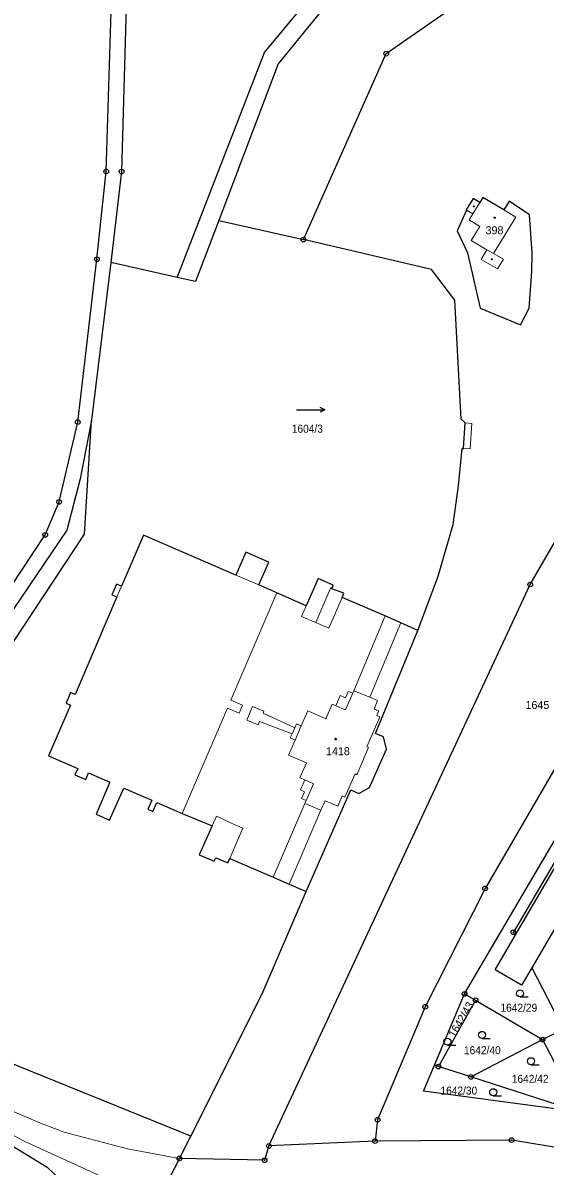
# Model space of a CAD drawing. Extents: x -679733 to -673243, y -1075091 to -1066557.
# Drawn here: x -677482.3 to -677371.3, y -1071921.6 to -1071678.8 of the extents above; entities that cross this region are included whole.
import ezdxf
from ezdxf.enums import TextEntityAlignment as Align

# ---------------------------------------------------------------- set-up
doc = ezdxf.new("R2010")
doc.units = 0
doc.header["$LTSCALE"] = 0.68
for name, color, linetype, lineweight in [('1', 7, 'Continuous', 25), ('3', 7, 'Continuous', 25), ('4', 7, 'Continuous', 13), ('5', 7, 'Continuous', 25), ('8', 7, 'Continuous', 25)]:
    doc.layers.add(name, color=color, linetype=linetype, lineweight=lineweight)
doc.layers.add('2', color=7, linetype='Continuous')

msp = doc.modelspace()

# ---------------------------------------------------------------- linework, layer by layer
at = {"layer": '1'}
for p, q in [((-677440.64, -1071720.72), (-677422.65, -1071724.8)), ((-677386.06, -1071886.41), (-677393.95, -1071900.49)), ((-677387.02, -1071902.69), (-677371.79, -1071894.77)), ((-677371.79, -1071894.77), (-677363.82, -1071910.18)), ((-677449.01, -1071920.01), (-677446.61, -1071915.3))]:
    msp.add_line(p, q, dxfattribs=at)
for points in [[(-677547.65, -1071874.9), (-677512.13, -1071839.9), (-677494.84, -1071813.59), (-677477.52, -1071787.54), (-677474.59, -1071780.52), (-677470.62, -1071763.59), (-677466.53, -1071728.98), (-677464.55, -1071710.33), (-677463.26, -1071667.2), (-677450.4, -1071640.86), (-677427.79, -1071619.2), (-677404.1, -1071607.74), (-677392.74, -1071599.33), (-677364.3, -1071568.01), (-677352.33, -1071547.38), (-677353.42, -1071517.27), (-677364.45, -1071472.8), (-677366.9, -1071460.72), (-677361.99, -1071451.74), (-677335.82, -1071408.46), (-677315.48, -1071374.36), (-677305.32, -1071362.98)], [(-677361.41, -1071471.95), (-677350.43, -1071516.86), (-677349.56, -1071533.03), (-677349.29, -1071547.83), (-677361.83, -1071569.86), (-677390.7, -1071601.66), (-677402.66, -1071610.43), (-677426.13, -1071621.73), (-677447.8, -1071642.64), (-677460.12, -1071667.74), (-677461.31, -1071710.35), (-677463.55, -1071729.64)], [(-677449.46, -1071732.84), (-677430.89, -1071685.08), (-677401.23, -1071649.29), (-677387.93, -1071633.95), (-677371.26, -1071613.2), (-677344.18, -1071579.41), (-677335.48, -1071540.9), (-677322.24, -1071482.13)], [(-677337.68, -1071566.95), (-677341.37, -1071581.96), (-677368.67, -1071615.55), (-677398.69, -1071651.4), (-677428.04, -1071687.44), (-677440.64, -1071720.72)], [(-677422.65, -1071724.8), (-677405.05, -1071685.3), (-677334.85, -1071636.58), (-677327.31, -1071627.01), (-677330.83, -1071614.4)], [(-677440.64, -1071720.72), (-677445.56, -1071733.72), (-677449.46, -1071732.84), (-677463.55, -1071729.64), (-677467.68, -1071763.17)], [(-677398.31, -1071807.87), (-677394.02, -1071796.32), (-677390.81, -1071785.3), (-677389.64, -1071777.13), (-677388.92, -1071769.19), (-677388.63, -1071769.2), (-677388.25, -1071763.76), (-677389.12, -1071762.96), (-677390.46, -1071737.69), (-677395.38, -1071731.13), (-677422.65, -1071724.8)], [(-677429.99, -1071917.37), (-677374.41, -1071798.07), (-677357.92, -1071769.61), (-677336.34, -1071740.8)], [(-677319.11, -1071756.26), (-677333.59, -1071777.09), (-677353.45, -1071810.1), (-677384.02, -1071862.66), (-677396.73, -1071887.8), (-677406.87, -1071911.8), (-677407.41, -1071916.34)], [(-677467.68, -1071763.17), (-677470.11, -1071775.61), (-677472.96, -1071786.54), (-677492.39, -1071815.25), (-677509.58, -1071841.54), (-677536.24, -1071867.65)], [(-677524.13, -1071875.98), (-677494.9, -1071826.26), (-677469.21, -1071787.42), (-677467.68, -1071763.17)], [(-677398.31, -1071807.87), (-677401.9, -1071806.2), (-677405.29, -1071804.76), (-677414.42, -1071800.86), (-677414.02, -1071799.92), (-677416.57, -1071798.97), (-677416.29, -1071798.24), (-677419.54, -1071796.82), (-677422.06, -1071802.6), (-677428.26, -1071799.84), (-677432.11, -1071798.18), (-677430.01, -1071793.36), (-677434.9, -1071791.21), (-677437, -1071796.07), (-677456.66, -1071787.59), (-677461.32, -1071798.45), (-677462.39, -1071797.99), (-677463.36, -1071800.25), (-677462.29, -1071800.7), (-677471.19, -1071821.43), (-677472.13, -1071821.02), (-677473.11, -1071823.31), (-677472.17, -1071823.71), (-677476.8, -1071834.48), (-677470.62, -1071837.14), (-677471.22, -1071838.51), (-677468.93, -1071839.49), (-677468.34, -1071838.12), (-677463.8, -1071840.08), (-677466.68, -1071846.9), (-677463.83, -1071848.13), (-677460.85, -1071841.35), (-677454.9, -1071843.92), (-677455.74, -1071845.83), (-677454.67, -1071846.32), (-677453.83, -1071844.38), (-677448.4, -1071846.72), (-677442.06, -1071849.38), (-677444.77, -1071855.51), (-677441.6, -1071856.84), (-677441.28, -1071856.12), (-677438.72, -1071857.23), (-677438.3, -1071856.27), (-677429.1, -1071860.26), (-677425.69, -1071861.73), (-677422.03, -1071863.33)], [(-677422.03, -1071863.33), (-677412.57, -1071841.7), (-677410.84, -1071842.45), (-677408.59, -1071841.23), (-677405, -1071833.07), (-677405.59, -1071830.46), (-677407.32, -1071829.75), (-677398.31, -1071807.87)], [(-677363.82, -1071910.18), (-677397.15, -1071905.71), (-677394.81, -1071900.22), (-677388.37, -1071885.06), (-677364.82, -1071844.92), (-677352.7, -1071824.22)], [(-677362.83, -1071846.09), (-677378, -1071871.97), (-677377.64, -1071872.67)], [(-677377.64, -1071872.67), (-677366.73, -1071854.04), (-677361.12, -1071857.35), (-677362.14, -1071859.08), (-677349.2, -1071866.71), (-677350.73, -1071869.37), (-677348.57, -1071870.58), (-677352.24, -1071876.83), (-677354.18, -1071875.7), (-677359.9, -1071885.41), (-677365.52, -1071882.11), (-677358.68, -1071870.47), (-677366.2, -1071866.05), (-677374.1, -1071879.52)], [(-677446.61, -1071915.3), (-677431.42, -1071885.01), (-677422.03, -1071863.33)], [(-677374.1, -1071879.52), (-677376.27, -1071883.23), (-677381.89, -1071879.93), (-677377.64, -1071872.67)], [(-677446.61, -1071915.3), (-677488.59, -1071898.31), (-677490.88, -1071897.09), (-677520.24, -1071879.43), (-677524.13, -1071875.98)], [(-677374.1, -1071879.52), (-677367.38, -1071892.52), (-677343.63, -1071880.25)], [(-677388.37, -1071885.06), (-677386.06, -1071886.41), (-677371.79, -1071894.77), (-677367.38, -1071892.52)], [(-677551.35, -1071902.73), (-677549.66, -1071902.48), (-677548.06, -1071902.26), (-677546.65, -1071901.87), (-677527.89, -1071896.31), (-677512.36, -1071900.33), (-677477.14, -1071921.86), (-677465.22, -1071933.21), (-677470.58, -1071947.24)], [(-677363.82, -1071910.18), (-677387.02, -1071902.69), (-677393.95, -1071900.49), (-677394.81, -1071900.22)], [(-677361.97, -1071918.81), (-677378.39, -1071916.13), (-677407.41, -1071916.34), (-677429.99, -1071917.37)], [(-677429.99, -1071917.37), (-677430.9, -1071920.4), (-677449.01, -1071920.01), (-677452.43, -1071926.76)]]:
    msp.add_lwpolyline(points, dxfattribs=at)
msp.add_lwpolyline([(-677389.96, -1071722.91), (-677387.74, -1071727.63), (-677385.04, -1071739.4), (-677376.49, -1071742.94), (-677374.66, -1071739.36), (-677374.06, -1071731.64), (-677374.05, -1071727.62), (-677374.6, -1071719.54), (-677378.88, -1071716.64), (-677380.07, -1071718.51), (-677384.53, -1071715.89), (-677385.16, -1071716.93), (-677386.58, -1071716.1), (-677388.04, -1071718.46), (-677387.94, -1071718.52)], close=True, dxfattribs=at)
at = {"layer": '3'}
for p, q in [((-677418.103, -1071760.999), (-677419.08, -1071761.5)), ((-677376.613, -1071885.7), (-677374.863, -1071885.7)), ((-677384.663, -1071894.52), (-677382.913, -1071894.52)), ((-677392.023, -1071895.95), (-677390.273, -1071895.95)), ((-677374.263, -1071900.11), (-677372.513, -1071900.11)), ((-677382.293, -1071906.69), (-677380.543, -1071906.69))]:
    msp.add_line(p, q, dxfattribs=at)
msp.add_lwpolyline([(-677424.103, -1071760.999), (-677418.103, -1071760.999), (-677419.08, -1071760.497)], dxfattribs=at)
for centre in [(-677376.6129, -1071884.9498), (-677392.0229, -1071895.1998), (-677384.6629, -1071893.7698), (-677374.2629, -1071899.3598), (-677382.2929, -1071905.9398)]:
    msp.add_circle(centre, 0.75, dxfattribs=at)
at = {"layer": '4'}
for p, q in [((-677386.62, -1071719.33), (-677385.16, -1071716.93)), ((-677387.94, -1071718.52), (-677386.62, -1071719.33)), ((-677386.62, -1071719.33), (-677387.41, -1071720.62)), ((-677382.2, -1071727.77), (-677377.48, -1071720.03)), ((-677380.07, -1071718.51), (-677377.48, -1071720.03)), ((-677387.41, -1071720.62), (-677385.15, -1071721.99)), ((-677385.15, -1071721.99), (-677386.97, -1071725.03)), ((-677383.62, -1071726.95), (-677386.97, -1071725.03)), ((-677384.83, -1071729), (-677383.62, -1071726.95)), ((-677382.2, -1071727.77), (-677383.62, -1071726.95)), ((-677381.35, -1071731.05), (-677384.83, -1071729)), ((-677380.1, -1071728.93), (-677382.2, -1071727.77)), ((-677380.1, -1071728.93), (-677381.35, -1071731.05)), ((-677388.25, -1071763.76), (-677386.84, -1071763.86)), ((-677386.84, -1071763.86), (-677387.22, -1071769.26)), ((-677387.22, -1071769.26), (-677388.63, -1071769.2)), ((-677437, -1071796.07), (-677432.11, -1071798.18)), ((-677461.32, -1071798.45), (-677462.29, -1071800.7)), ((-677428.26, -1071799.84), (-677438.05, -1071822.62)), ((-677420.01, -1071806.14), (-677416.82, -1071798.75)), ((-677416.82, -1071798.75), (-677416.57, -1071798.97)), ((-677422.06, -1071802.6), (-677423.04, -1071804.85)), ((-677417.21, -1071807.33), (-677414.42, -1071800.86)), ((-677423.04, -1071804.85), (-677420.01, -1071806.14)), ((-677405.29, -1071804.76), (-677411.9, -1071820.66)), ((-677420.01, -1071806.14), (-677417.21, -1071807.33)), ((-677401.9, -1071806.2), (-677408.51, -1071822.03)), ((-677414.82, -1071821.67), (-677415.75, -1071823.83)), ((-677413.71, -1071822.16), (-677414.82, -1071821.67)), ((-677413.11, -1071820.78), (-677413.71, -1071822.16)), ((-677412.13, -1071821.2), (-677413.67, -1071824.73)), ((-677412.13, -1071821.2), (-677413.11, -1071820.78)), ((-677411.9, -1071820.66), (-677412.13, -1071821.2)), ((-677411.9, -1071820.66), (-677408.51, -1071822.03)), ((-677408.51, -1071822.03), (-677406.86, -1071822.7)), ((-677438.79, -1071824.34), (-677448.4, -1071846.72)), ((-677436.32, -1071825.4), (-677438.79, -1071824.34)), ((-677438.05, -1071822.62), (-677435.58, -1071823.68)), ((-677435.58, -1071823.68), (-677436.32, -1071825.4)), ((-677434.69, -1071826.87), (-677433.45, -1071823.98)), ((-677433.45, -1071823.98), (-677431.03, -1071824.97)), ((-677417.9, -1071826.62), (-677416.53, -1071823.49)), ((-677415.75, -1071823.83), (-677416.53, -1071823.49)), ((-677413.67, -1071824.73), (-677415.75, -1071823.83)), ((-677406.86, -1071822.7), (-677407.59, -1071824.53)), ((-677432.26, -1071827.89), (-677434.69, -1071826.87)), ((-677431.03, -1071824.97), (-677431.22, -1071825.43)), ((-677431.22, -1071825.43), (-677424.5, -1071828.51)), ((-677423.11, -1071828.09), (-677421.72, -1071824.89)), ((-677421.72, -1071824.89), (-677417.9, -1071826.62)), ((-677406.39, -1071826.18), (-677409.16, -1071832.56)), ((-677407.59, -1071824.53), (-677406.62, -1071824.95)), ((-677406.62, -1071824.95), (-677407.03, -1071825.9)), ((-677407.03, -1071825.9), (-677406.39, -1071826.18)), ((-677431.97, -1071827.19), (-677432.26, -1071827.89)), ((-677425.05, -1071829.77), (-677431.97, -1071827.19)), ((-677425.05, -1071829.77), (-677424.5, -1071828.51)), ((-677424.5, -1071828.51), (-677424.13, -1071827.65)), ((-677424.43, -1071831.13), (-677423.11, -1071828.09)), ((-677424.13, -1071827.65), (-677423.11, -1071828.09)), ((-677425.82, -1071834.33), (-677424.43, -1071831.13)), ((-677425.45, -1071830.69), (-677425.05, -1071829.77)), ((-677424.43, -1071831.13), (-677425.45, -1071830.69)), ((-677409.16, -1071832.56), (-677408.79, -1071832.71)), ((-677422.01, -1071835.99), (-677425.82, -1071834.33)), ((-677423.39, -1071839.15), (-677422.01, -1071835.99)), ((-677411.67, -1071838.33), (-677413.82, -1071843.27)), ((-677422.36, -1071839.6), (-677423.39, -1071839.15)), ((-677423.29, -1071841.72), (-677422.36, -1071839.6)), ((-677420.49, -1071840.42), (-677422.36, -1071839.6)), ((-677422.04, -1071843.96), (-677420.49, -1071840.42)), ((-677422.41, -1071842.11), (-677423.29, -1071841.72)), ((-677423.03, -1071843.53), (-677422.41, -1071842.11)), ((-677422.04, -1071843.96), (-677423.03, -1071843.53)), ((-677414.43, -1071843), (-677415.34, -1071845.17)), ((-677413.82, -1071843.27), (-677414.43, -1071843)), ((-677422.33, -1071844.61), (-677429.1, -1071860.26)), ((-677425.69, -1071861.73), (-677418.92, -1071846.03)), ((-677422.33, -1071844.61), (-677422.04, -1071843.96)), ((-677418.92, -1071846.03), (-677422.33, -1071844.61)), ((-677418.92, -1071846.03), (-677418.05, -1071844.01)), ((-677418.05, -1071844.01), (-677415.34, -1071845.17)), ((-677442.06, -1071849.38), (-677441.15, -1071847.31)), ((-677441.15, -1071847.31), (-677438.32, -1071848.61)), ((-677435.53, -1071849.84), (-677438.32, -1071848.61)), ((-677438.3, -1071856.27), (-677435.53, -1071849.84)), ((-677512.36, -1071900.33), (-677482.02, -1071916.33)), ((-677478.51, -1071912.49), (-677486.44, -1071909.12)), ((-677473.48, -1071914.41), (-677478.51, -1071912.49)), ((-677482.02, -1071916.33), (-677464.79, -1071924.19)), ((-677460.04, -1071917.97), (-677473.48, -1071914.41)), ((-677449.01, -1071920.01), (-677460.04, -1071917.97))]:
    msp.add_line(p, q, dxfattribs=at)
msp.add_lwpolyline([(-677408.79, -1071832.71), (-677411.3, -1071838.49), (-677411.67, -1071838.33)], dxfattribs=at)
at = {"layer": '5'}
for centre, radius in [((-677386.4346, -1071717.7594), 0.1172), ((-677381.9846, -1071720.1394), 0.1172), ((-677382.5946, -1071728.9794), 0.1172), ((-677415.7968, -1071830.9292), 0.175)]:
    msp.add_circle(centre, radius, dxfattribs=at)
at = {"layer": '8'}
for centre, radius in [((-677405.05, -1071685.2999), 0.5), ((-677405.05, -1071685.2999), 0.0303), ((-677464.55, -1071710.3299), 0.5), ((-677464.55, -1071710.3299), 0.0303), ((-677461.31, -1071710.3499), 0.5), ((-677461.31, -1071710.3499), 0.0303), ((-677422.65, -1071724.7999), 0.5), ((-677422.65, -1071724.7999), 0.0303), ((-677466.53, -1071728.9799), 0.5), ((-677466.53, -1071728.9799), 0.0303), ((-677470.62, -1071763.5899), 0.5), ((-677470.62, -1071763.5899), 0.0303), ((-677474.59, -1071780.5199), 0.5), ((-677474.59, -1071780.5199), 0.0303), ((-677477.52, -1071787.5399), 0.5), ((-677477.52, -1071787.5399), 0.0303), ((-677374.41, -1071798.0699), 0.5), ((-677374.41, -1071798.0699), 0.0303), ((-677384.02, -1071862.6599), 0.5), ((-677384.02, -1071862.6599), 0.0303), ((-677378, -1071871.9699), 0.5), ((-677378, -1071871.9699), 0.0303), ((-677388.37, -1071885.0599), 0.5), ((-677388.37, -1071885.0599), 0.0303), ((-677396.73, -1071887.7999), 0.5), ((-677386.06, -1071886.4099), 0.5), ((-677386.06, -1071886.4099), 0.0303), ((-677396.73, -1071887.7999), 0.0303), ((-677371.79, -1071894.7699), 0.5), ((-677371.79, -1071894.7699), 0.0303), ((-677393.95, -1071900.4899), 0.5), ((-677393.95, -1071900.4899), 0.0303), ((-677387.02, -1071902.6899), 0.5), ((-677387.02, -1071902.6899), 0.0303), ((-677406.87, -1071911.7999), 0.5), ((-677406.87, -1071911.7999), 0.0303), ((-677407.41, -1071916.3399), 0.5), ((-677407.41, -1071916.3399), 0.0303), ((-677378.39, -1071916.1299), 0.5), ((-677378.39, -1071916.1299), 0.0303), ((-677429.99, -1071917.3699), 0.5), ((-677429.99, -1071917.3699), 0.0303), ((-677449.01, -1071920.0099), 0.5), ((-677449.01, -1071920.0099), 0.0303), ((-677430.9, -1071920.3999), 0.5), ((-677430.9, -1071920.3999), 0.0303)]:
    msp.add_circle(centre, radius, dxfattribs=at)

# ---------------------------------------------------------------- texts
at = {"layer": '2'}
for s, p in [('398', (-677383.92, -1071723.67)), ('1645', (-677375.43, -1071824.529)), ('1418', (-677417.84, -1071834.34))]:
    msp.add_text(s, height=1.7, dxfattribs=at).set_placement(p)
at = {"layer": '2', "width": 0.95}
for s, p in [('1604/3', (-677425.11, -1071765.84)), ('1642/29', (-677380.75, -1071888.84))]:
    msp.add_text(s, height=1.7, dxfattribs=at).set_placement(p)
at = {"layer": '2'}
msp.add_text('1642/43', height=1.7, rotation=60, dxfattribs=at).set_placement((-677388.4092, -1071890.9305), align=Align.CENTER)
at = {"layer": '2', "width": 0.95}
for s, p in [('1642/40', (-677384.61, -1071897.87)), ('1642/42', (-677374.44, -1071903.95)), ('1642/30', (-677389.6, -1071906.45))]:
    msp.add_text(s, height=1.7, dxfattribs=at).set_placement(p, align=Align.CENTER)

doc.saveas('drawing.dxf')
